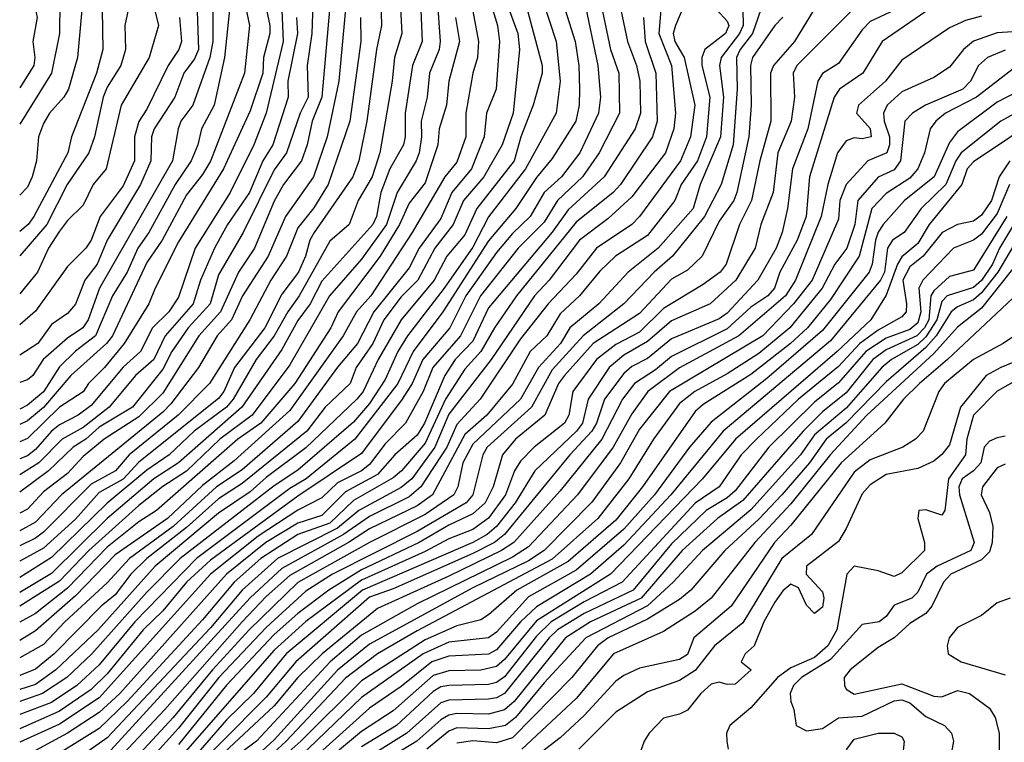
# Model space of a CAD drawing. Header units: metres. Extents: x -51132 to -49532, y -231222 to -229437.
# Tile 306 of 656: x -51132 to -51070, y -229965 to -229919. Entities that reach past the tile are written whole.
import ezdxf

# ---------------------------------------------------------------- set-up
doc = ezdxf.new("R2010")
doc.units = ezdxf.units.M
for name, color, linetype in [('CONTOUR_HALF', 8, 'Continuous'), ('CONTOUR_INDEX', 1, 'Continuous'), ('CONTOUR_INTER', 3, 'Continuous')]:
    doc.layers.add(name, color=color, linetype=linetype)

msp = doc.modelspace()

# ---------------------------------------------------------------- linework, layer by layer
at = {"layer": 'CONTOUR_HALF'}
for points, elevation in [([(-51120.08, -229894.445), (-51121.236, -229897.259), (-51122.08, -229898.404), (-51122.726, -229899.759), (-51124.086, -229901.259), (-51124.68, -229902.259), (-51125.884, -229903.759), (-51126.072, -229904.759), (-51125.574, -229908.259), (-51126.071, -229910.759), (-51126.053, -229913.259), (-51124.783, -229918.259), (-51124.762, -229918.759), (-51124.973, -229919.759), (-51124.922, -229921.259), (-51125.227, -229922.259), (-51126.08, -229923.632), (-51126.328, -229924.259), (-51126.878, -229926.759), (-51127.238, -229927.759), (-51128.598, -229929.759), (-51129.869, -229932.259), (-51131.58, -229934.238)], 47.5), ([(-51131.58, -229913.462), (-51131.08, -229914.445), (-51130.867, -229915.259), (-51130.803, -229917.759), (-51130.486, -229919.259), (-51130.755, -229920.759), (-51130.63, -229921.759), (-51130.697, -229922.259), (-51131.58, -229923.671)], 49.5), ([(-51103.352, -229913.759), (-51101.532, -229919.759), (-51101.407, -229920.759), (-51101.61, -229923.759), (-51102.216, -229925.259), (-51102.36, -229926.759), (-51103.15, -229928.759), (-51104.406, -229930.259), (-51105.08, -229931.89), (-51106.459, -229933.759), (-51107.08, -229934.991), (-51109.309, -229937.759), (-51110.336, -229939.759), (-51111.58, -229941.237), (-51114.08, -229944.662), (-51117.58, -229947.695), (-51119.199, -229948.759), (-51121.93, -229951.259), (-51124.664, -229953.259), (-51126.08, -229954.804), (-51128.737, -229957.259), (-51130.08, -229958.676), (-51131.58, -229959.522)], 37.5), ([(-51108.934, -229915.759), (-51108.811, -229919.759), (-51109.131, -229921.259), (-51109.734, -229925.759), (-51110.246, -229928.259), (-51110.623, -229929.259), (-51113.055, -229932.759), (-51113.337, -229933.259), (-51113.6, -229934.259), (-51114.033, -229935.259), (-51115.08, -229936.657), (-51116.163, -229938.759), (-51118.064, -229941.259), (-51118.734, -229942.759), (-51119.08, -229943.207), (-51124.08, -229947.204), (-51125.08, -229948.282), (-51126.58, -229949.11), (-51128.08, -229950.785), (-51130.08, -229952.616), (-51131.58, -229953.435)], 40.5), ([(-51097.899, -229916.759), (-51096.644, -229920.759), (-51096.408, -229922.259), (-51096.356, -229923.759), (-51096.392, -229924.759), (-51096.603, -229925.759), (-51098.08, -229928.112), (-51099.08, -229929.301), (-51100.362, -229931.259), (-51102.08, -229933.295), (-51104.965, -229937.759), (-51106.826, -229940.259), (-51107.792, -229942.259), (-51110.507, -229945.759), (-51113.561, -229948.259), (-51114.58, -229948.87), (-51120.462, -229953.259), (-51124.346, -229957.259), (-51126.58, -229959.954), (-51127.981, -229961.259), (-51129.58, -229962.321), (-51131.58, -229963.076)], 35.5), ([(-51117.756, -229916.759), (-51117.133, -229919.759), (-51117.432, -229922.759), (-51119.58, -229928.281), (-51120.08, -229929.123), (-51121.08, -229930.391), (-51122.615, -229933.259), (-51123.58, -229934.649), (-51125.743, -229939.259), (-51126.128, -229939.759), (-51128.364, -229941.759), (-51130.08, -229943.776), (-51131.08, -229944.613), (-51131.58, -229944.838)], 44.5), ([(-51089.267, -229917.259), (-51090.33, -229919.759), (-51090.464, -229920.259), (-51090.36, -229920.759), (-51089.79, -229921.759), (-51089.108, -229924.759), (-51089.38, -229926.759), (-51090.008, -229928.259), (-51092.599, -229931.759), (-51093.073, -229932.259), (-51095.293, -229933.759), (-51096.58, -229935.389), (-51098.343, -229937.259), (-51100.08, -229939.46), (-51102.61, -229943.259), (-51104.08, -229944.84), (-51104.72, -229946.259), (-51106.345, -229948.759), (-51107.08, -229949.386), (-51109.58, -229950.627), (-51111.204, -229951.759), (-51115.08, -229953.9), (-51117.08, -229955.735), (-51126.08, -229965.577)], 32.5), ([(-51113.125, -229917.759), (-51113.212, -229920.259), (-51113.501, -229922.259), (-51113.43, -229924.259), (-51113.947, -229925.259), (-51114.802, -229927.759), (-51115.58, -229928.819), (-51117.519, -229932.759), (-51119.08, -229935.431), (-51119.597, -229937.259), (-51120.978, -229938.759), (-51122.02, -229940.259), (-51122.58, -229941.354), (-51124.492, -229943.759), (-51126.58, -229945.017), (-51127.415, -229945.759), (-51128.224, -229946.259), (-51129.762, -229947.759), (-51131.58, -229949.106)], 42.5), ([(-51115.123, -229917.759), (-51115.007, -229920.759), (-51116.071, -229925.259), (-51116.848, -229927.259), (-51118.341, -229930.259), (-51120.547, -229933.759), (-51121.58, -229936.831), (-51122.198, -229937.759), (-51123.235, -229938.759), (-51123.985, -229940.259), (-51125.08, -229941.245), (-51127.08, -229943.637), (-51127.906, -229944.259), (-51129.08, -229944.856), (-51129.582, -229945.259), (-51130.58, -229946.419), (-51131.08, -229946.821), (-51131.58, -229946.993)], 43.5), ([(-51119.422, -229917.759), (-51119.441, -229920.759), (-51119.624, -229921.759), (-51120.693, -229924.759), (-51121.435, -229925.759), (-51121.615, -229926.259), (-51121.968, -229928.259), (-51126.569, -229936.259), (-51127.276, -229938.259), (-51127.614, -229938.759), (-51128.58, -229939.404), (-51130.112, -229940.759), (-51130.753, -229941.759), (-51131.08, -229942.036), (-51131.58, -229942.196)], 45.5), ([(-51099.778, -229918.259), (-51098.706, -229922.259), (-51098.723, -229922.759), (-51099.276, -229924.759), (-51100.058, -229926.759), (-51100.479, -229928.259), (-51102.831, -229931.259), (-51103.58, -229932.925), (-51104.713, -229934.259), (-51105.502, -229935.759), (-51107.587, -229938.259), (-51109.034, -229940.759), (-51109.976, -229942.759), (-51110.369, -229943.259), (-51113.58, -229946.304), (-51116.08, -229948.171), (-51117.08, -229949.07), (-51119.08, -229950.418), (-51123.062, -229953.759), (-51126.64, -229957.759), (-51129.304, -229960.259), (-51130.58, -229961.182), (-51131.58, -229961.514)], 36.5), ([(-51106.371, -229918.259), (-51106.266, -229920.759), (-51106.861, -229922.259), (-51107.34, -229925.259), (-51107.326, -229926.759), (-51107.445, -229927.259), (-51108.297, -229928.759), (-51108.855, -229930.259), (-51109.14, -229931.759), (-51109.367, -229932.259), (-51112.58, -229935.829), (-51113.314, -229937.259), (-51114.08, -229938.308), (-51115.08, -229940.134), (-51117.615, -229943.759), (-51121.598, -229947.259), (-51123.143, -229948.259), (-51126.08, -229950.754), (-51129.58, -229954.214), (-51131.58, -229955.407)], 39.5), ([(-51111.053, -229918.259), (-51111.5, -229923.259), (-51112.242, -229926.759), (-51113.088, -229929.259), (-51114.855, -229931.759), (-51115.957, -229934.259), (-51117.562, -229936.759), (-51118.256, -229938.259), (-51119.158, -229939.259), (-51120.342, -229941.259), (-51122.08, -229943.548), (-51122.58, -229944.076), (-51128.944, -229949.259), (-51130.58, -229950.99), (-51131.58, -229951.521)], 41.5), ([(-51094.933, -229918.759), (-51094.42, -229921.259), (-51093.887, -229922.759), (-51093.842, -229925.259), (-51095.124, -229927.759), (-51096.177, -229929.259), (-51097.739, -229930.759), (-51098.58, -229932.129), (-51100.217, -229933.759), (-51102.594, -229936.759), (-51103.852, -229939.259), (-51105.6, -229941.259), (-51106.192, -229942.759), (-51107.303, -229944.759), (-51108.58, -229946.048), (-51109.58, -229947.348), (-51110.079, -229947.759), (-51111.58, -229948.5), (-51112.58, -229949.444), (-51114.08, -229950.226), (-51116.58, -229951.869), (-51119.58, -229954.259), (-51126.58, -229962.037), (-51129.08, -229963.678), (-51131.58, -229964.81)], 34.5), ([(-51127.673, -229918.759), (-51127.942, -229921.759), (-51128.509, -229923.759), (-51128.8, -229924.259), (-51129.709, -229925.259), (-51130.08, -229925.919), (-51130.387, -229926.759), (-51130.527, -229928.259), (-51130.79, -229929.259), (-51131.08, -229929.926), (-51131.58, -229930.427)], 48.5), ([(-51086.094, -229918.759), (-51086.074, -229919.759), (-51086.291, -229920.259), (-51087.447, -229921.759), (-51087.551, -229922.259), (-51087.308, -229924.259), (-51087.493, -229926.759), (-51088.765, -229929.759), (-51089.219, -229931.259), (-51091.424, -229933.759), (-51093.293, -229935.259), (-51095.153, -229937.259), (-51096.976, -229938.759), (-51097.56, -229939.759), (-51098.942, -229941.259), (-51100.077, -229943.259), (-51103.08, -229946.078), (-51103.695, -229947.259), (-51104.027, -229948.759), (-51104.278, -229949.259), (-51106.08, -229950.507), (-51109.58, -229952.27), (-51114.08, -229954.769), (-51117.149, -229957.759), (-51119.46, -229960.259), (-51121.929, -229963.259), (-51125.58, -229967.197)], 31.5), ([(-51074.58, -229918.872), (-51077.326, -229920.759), (-51078.541, -229922.759), (-51080.008, -229923.759), (-51080.348, -229924.259), (-51081.896, -229929.259), (-51082.116, -229931.759), (-51082.679, -229933.259), (-51083.765, -229935.259), (-51084.101, -229936.259), (-51084.515, -229936.759), (-51085.58, -229937.468), (-51087.08, -229938.819), (-51090.58, -229940.571), (-51091.58, -229941.411), (-51092.908, -229942.259), (-51093.668, -229943.259), (-51094.951, -229945.759), (-51097.58, -229949.018), (-51100.504, -229952.259), (-51101.264, -229952.759), (-51104.58, -229954.378), (-51109.08, -229956.415), (-51112.548, -229959.259), (-51114.08, -229960.757), (-51115.58, -229962.538), (-51121.58, -229968.158)], 28.5), ([(-51079.198, -229918.759), (-51082.699, -229922.259), (-51082.916, -229922.759), (-51082.832, -229924.259), (-51083.04, -229925.759), (-51083.882, -229927.759), (-51084.189, -229930.259), (-51084.949, -229932.259), (-51085.323, -229933.759), (-51086.523, -229935.759), (-51088.137, -229937.259), (-51090.58, -229938.315), (-51092.08, -229939.63), (-51093.58, -229940.491), (-51094.502, -229941.259), (-51095.823, -229943.259), (-51096.177, -229944.759), (-51096.561, -229945.259), (-51099.165, -229947.759), (-51100.408, -229949.759), (-51101.58, -229951.262), (-51102.168, -229951.759), (-51103.074, -229952.259), (-51110.021, -229955.259), (-51114.819, -229959.259), (-51116.866, -229961.759), (-51118.58, -229963.42), (-51121.037, -229966.259)], 29.5), ([(-51104.158, -229919.259), (-51103.909, -229920.759), (-51104.583, -229923.259), (-51104.733, -229924.759), (-51105.195, -229926.259), (-51105.276, -229927.259), (-51106.08, -229929.646), (-51107.08, -229930.935), (-51107.691, -229932.259), (-51108.907, -229934.259), (-51111.549, -229937.759), (-51112.012, -229938.759), (-51114.281, -229942.259), (-51116.401, -229944.759), (-51117.852, -229945.759), (-51122.971, -229950.259), (-51124.08, -229950.959), (-51126.08, -229952.554), (-51128.58, -229955.135), (-51130.58, -229956.722), (-51131.58, -229957.272)], 38.5), ([(-51121.517, -229919.259), (-51121.405, -229920.759), (-51121.562, -229921.259), (-51122.235, -229922.259), (-51123.58, -229925.02), (-51124.08, -229925.788), (-51124.36, -229926.759), (-51124.349, -229928.259), (-51125.08, -229929.833), (-51126.508, -229931.759), (-51127.08, -229933.247), (-51127.43, -229933.759), (-51128.58, -229934.916), (-51130.58, -229937.714), (-51131.58, -229938.583)], 46.5), ([(-51092.336, -229919.259), (-51092.224, -229920.759), (-51091.567, -229922.759), (-51091.479, -229925.759), (-51091.776, -229926.759), (-51093.786, -229929.759), (-51094.249, -229930.259), (-51096.58, -229932.125), (-51100.332, -229936.759), (-51101.712, -229938.759), (-51102.568, -229940.259), (-51103.58, -229941.365), (-51104.784, -229943.259), (-51106.08, -229946.009), (-51107.561, -229947.759), (-51108.08, -229948.205), (-51110.58, -229949.626), (-51112.08, -229951.037), (-51114.08, -229951.758), (-51116.401, -229953.259), (-51118.081, -229954.759), (-51120.08, -229957.116), (-51124.817, -229962.259), (-51126.58, -229963.948), (-51130.298, -229966.259)], 33.5), ([(-51083.58, -229919.235), (-51084.08, -229919.757), (-51085.48, -229921.759), (-51085.611, -229922.259), (-51085.559, -229924.759), (-51085.708, -229926.759), (-51086.473, -229930.259), (-51086.665, -229930.759), (-51087.58, -229932.06), (-51088.653, -229934.259), (-51089.58, -229935.138), (-51090.58, -229935.694), (-51092.58, -229937.871), (-51095.496, -229939.759), (-51097.302, -229941.759), (-51097.678, -229942.259), (-51098.539, -229944.259), (-51100.385, -229945.759), (-51101.203, -229946.759), (-51101.806, -229948.759), (-51102.305, -229949.759), (-51103.08, -229950.465), (-51104.58, -229951.161), (-51106.445, -229952.259), (-51110.08, -229953.97), (-51112.123, -229955.259), (-51114.08, -229956.72), (-51115.58, -229958.055), (-51118.58, -229961.237), (-51121.58, -229964.969)], 30.5), ([(-51064.58, -229919.858), (-51070.08, -229920.205), (-51071.58, -229920.746), (-51072.202, -229921.259), (-51073.08, -229922.382), (-51074.08, -229923.024), (-51076.08, -229923.928), (-51077.02, -229924.759), (-51077.236, -229925.259), (-51077.2, -229925.759), (-51076.868, -229926.759), (-51076.865, -229927.259), (-51077.038, -229927.759), (-51078.219, -229928.259), (-51079.58, -229929.741), (-51079.993, -229930.759), (-51080.08, -229931.93), (-51081.726, -229935.759), (-51082.893, -229937.259), (-51084.832, -229939.259), (-51090.695, -229942.759), (-51092.58, -229945.127), (-51093.78, -229947.259), (-51095.58, -229949.726), (-51098.58, -229952.759), (-51099.58, -229953.42), (-51103.08, -229955.103), (-51109.58, -229958.65), (-51111.58, -229960.283), (-51115.58, -229964.664), (-51116.58, -229965.598)], 27.5), ([(-51069.08, -229922.469), (-51071.393, -229924.259), (-51073.341, -229925.259), (-51073.951, -229925.759), (-51074.311, -229926.259), (-51074.66, -229927.759), (-51075.072, -229928.759), (-51075.58, -229929.359), (-51077.08, -229930.31), (-51077.969, -229931.259), (-51078.774, -229934.259), (-51080.58, -229936.987), (-51082.014, -229938.759), (-51083.093, -229939.759), (-51085.58, -229941.706), (-51088.58, -229943.586), (-51089.08, -229944.015), (-51092.403, -229948.759), (-51094.08, -229950.854), (-51097.08, -229953.446), (-51100.302, -229955.259), (-51102.08, -229956.809), (-51102.58, -229957.121), (-51104.08, -229957.505), (-51106.08, -229958.374), (-51110.08, -229960.963), (-51113.891, -229964.759), (-51115.584, -229966.259)], 26.5), ([(-51067.58, -229924.503), (-51069.86, -229925.759), (-51072.357, -229927.759), (-51072.698, -229928.259), (-51073.33, -229929.759), (-51074.877, -229931.259), (-51075.947, -229932.759), (-51076.684, -229933.259), (-51076.988, -229933.759), (-51077.188, -229935.259), (-51077.434, -229935.759), (-51080.58, -229939.576), (-51087.33, -229945.259), (-51090.61, -229949.259), (-51093.58, -229952.433), (-51095.663, -229954.259), (-51099.08, -229956.313), (-51100.078, -229957.259), (-51101.58, -229959.01), (-51102.08, -229959.273), (-51104.58, -229959.406), (-51105.645, -229959.759), (-51107.58, -229961.319), (-51109.58, -229962.68), (-51113.552, -229966.259)], 25.5), ([(-51069.301, -229928.259), (-51069.968, -229929.259), (-51070.438, -229930.759), (-51071.08, -229931.673), (-51071.58, -229932.051), (-51072.58, -229932.276), (-51073.557, -229932.759), (-51074.738, -229934.259), (-51075.58, -229934.93), (-51076.018, -229935.759), (-51075.794, -229937.259), (-51075.825, -229937.759), (-51076.08, -229938.075), (-51077.58, -229938.92), (-51078.721, -229939.759), (-51080.08, -229941.2), (-51082.584, -229943.259), (-51085.237, -229945.759), (-51086.192, -229946.759), (-51087.577, -229948.759), (-51089.08, -229949.792), (-51093.68, -229954.759), (-51096.08, -229955.993), (-51098.139, -229957.259), (-51099.08, -229958.145), (-51101.08, -229960.712), (-51101.58, -229961.058), (-51102.08, -229961.182), (-51104.58, -229961.254), (-51105.08, -229961.346), (-51105.58, -229961.624), (-51107.873, -229963.759), (-51110.08, -229965.113)], 24.5), ([(-51069.479, -229931.759), (-51071.58, -229935.148), (-51073.08, -229935.528), (-51074.08, -229936.447), (-51074.26, -229936.759), (-51074.395, -229938.259), (-51074.652, -229938.759), (-51075.147, -229939.259), (-51077.08, -229940.146), (-51077.908, -229940.759), (-51079.58, -229942.841), (-51081.08, -229944.052), (-51082.304, -229945.259), (-51086.08, -229949.624), (-51087.678, -229950.759), (-51089.915, -229952.759), (-51092.49, -229955.759), (-51095.683, -229957.259), (-51097.243, -229958.259), (-51100.484, -229962.259), (-51101.08, -229962.786), (-51102.08, -229963.05), (-51104.08, -229963.021), (-51104.58, -229963.115), (-51105.08, -229963.416), (-51106.596, -229964.759), (-51110.72, -229967.259)], 23.5), ([(-51069.08, -229933.63), (-51070.042, -229935.259), (-51071.08, -229936.566), (-51071.58, -229937.01), (-51072.58, -229937.441), (-51072.984, -229937.759), (-51073.927, -229939.259), (-51074.58, -229940.003), (-51077.08, -229942.163), (-51079.58, -229944.735), (-51080.85, -229945.759), (-51081.894, -229947.259), (-51083.636, -229949.259), (-51085.08, -229950.791), (-51087.216, -229952.759), (-51089.36, -229955.259), (-51090.08, -229955.846), (-51092.08, -229957.073), (-51094.552, -229958.259), (-51095.237, -229958.759), (-51096.838, -229960.759), (-51100.58, -229964.552), (-51101.58, -229964.862), (-51103.08, -229964.735), (-51104.08, -229964.882)], 22.5), ([(-51068.08, -229935.933), (-51073.221, -229940.759), (-51074.979, -229942.259), (-51075.982, -229943.259), (-51077.152, -229944.759), (-51079.914, -229947.259), (-51083.08, -229951.176), (-51084.099, -229952.259), (-51086.815, -229956.259), (-51089.182, -229958.259), (-51089.58, -229959.311), (-51090.08, -229959.614), (-51092.58, -229960.158), (-51093.58, -229960.614), (-51094.08, -229960.985), (-51096.08, -229963.139), (-51097.58, -229964.55), (-51099.58, -229966.065)], 21.5), ([(-51065.58, -229939.505), (-51069.869, -229941.259), (-51070.785, -229941.759), (-51072.392, -229943.759), (-51073.08, -229946.124), (-51073.58, -229946.729), (-51074.08, -229947.156), (-51075.08, -229947.611), (-51077.08, -229947.99), (-51078.08, -229948.627), (-51078.58, -229949.193), (-51079.58, -229951.386), (-51080.08, -229952.193), (-51082.092, -229953.759), (-51082.099, -229954.259), (-51081.08, -229955.365), (-51080.987, -229955.759), (-51081.08, -229956.332), (-51081.58, -229956.722), (-51082.08, -229956.206), (-51082.58, -229955.102), (-51083.08, -229954.875), (-51083.58, -229955.303), (-51084.08, -229956.018), (-51084.777, -229957.259), (-51085.368, -229958.759), (-51085.944, -229959.259), (-51086.205, -229959.759), (-51085.569, -229960.259), (-51086.58, -229961.16), (-51087.08, -229961.191), (-51087.58, -229961.04), (-51088.08, -229961.175), (-51088.738, -229961.759), (-51089.58, -229962.8), (-51090.08, -229963.065), (-51091.08, -229963.298), (-51091.992, -229964.259), (-51092.304, -229964.759), (-51092.654, -229965.759)], 20.5), ([(-51069.58, -229945.565), (-51070.08, -229945.673), (-51070.58, -229945.881), (-51070.908, -229946.259), (-51071.112, -229947.259), (-51071.574, -229947.759), (-51072.284, -229948.259), (-51072.494, -229948.759), (-51072.461, -229949.259), (-51071.534, -229952.259), (-51071.741, -229952.759), (-51073.855, -229953.759), (-51074.54, -229954.259), (-51075.08, -229955.38), (-51075.451, -229955.759), (-51076.58, -229956.208), (-51077.08, -229956.904), (-51077.519, -229957.259), (-51078.58, -229957.417), (-51080.58, -229959.618), (-51082.393, -229960.759), (-51082.902, -229961.259), (-51083.106, -229961.759), (-51083.073, -229962.259), (-51082.878, -229962.759), (-51082.739, -229963.759), (-51082.08, -229964.1), (-51081.08, -229963.963), (-51080.08, -229963.28), (-51078.58, -229963.172), (-51076.58, -229962.227), (-51076.08, -229962.151), (-51075.58, -229962.342), (-51074.58, -229963.193), (-51073.414, -229963.759), (-51072.965, -229964.259), (-51072.844, -229964.759), (-51073.08, -229966.145)], 19.5), ([(-51069.276, -229955.759), (-51070.08, -229956.052), (-51071.08, -229956.859), (-51072.58, -229957.605), (-51073.11, -229958.259), (-51073.244, -229958.759), (-51073.183, -229959.259), (-51072.357, -229959.759), (-51069.58, -229960.587)], 18.5)]:
    msp.add_lwpolyline(points, dxfattribs=dict(at, elevation=elevation))
at = {"layer": 'CONTOUR_INDEX'}
for points, elevation in [([(-51096.08, -229918.139), (-51095.212, -229922.259), (-51095.049, -229924.259), (-51095.166, -229925.259), (-51096.353, -229927.759), (-51097.506, -229929.259), (-51098.596, -229930.259), (-51099.477, -229931.759), (-51100.58, -229932.83), (-51101.58, -229934.032), (-51103.522, -229936.759), (-51104.531, -229938.759), (-51106.217, -229940.759), (-51106.888, -229942.259), (-51107.519, -229943.259), (-51110.08, -229946.666), (-51114.08, -229949.356), (-51119.58, -229953.362), (-51121.083, -229954.759), (-51122.58, -229956.561), (-51123.817, -229957.759), (-51126.08, -229960.521), (-51127.08, -229961.5), (-51129.08, -229962.857), (-51131.58, -229963.98)], 35), ([(-51107.643, -229918.259), (-51107.546, -229920.259), (-51108.01, -229921.759), (-51108.15, -229923.259), (-51108.925, -229927.759), (-51109.403, -229929.259), (-51110.278, -229930.759), (-51110.856, -229932.259), (-51112.08, -229933.323), (-51113.99, -229936.759), (-51114.722, -229937.759), (-51115.564, -229939.259), (-51116.701, -229940.759), (-51118.147, -229943.259), (-51118.58, -229943.756), (-51120.609, -229945.259), (-51122.18, -229946.759), (-51123.58, -229947.723), (-51126.08, -229949.778), (-51129.58, -229953.2), (-51131.58, -229954.467)], 40), ([(-51118.381, -229918.759), (-51118.693, -229921.759), (-51119.344, -229924.759), (-51120.146, -229926.259), (-51120.378, -229927.259), (-51120.79, -229928.259), (-51121.81, -229929.759), (-51123.46, -229932.759), (-51124.147, -229933.759), (-51124.828, -229935.259), (-51125.743, -229936.759), (-51126.812, -229939.259), (-51128.08, -229940.222), (-51129.08, -229941.206), (-51130.08, -229942.785), (-51131.08, -229943.629), (-51131.58, -229943.884)], 45), ([(-51081.631, -229918.759), (-51082.845, -229920.759), (-51084.16, -229922.259), (-51084.358, -229922.759), (-51084.32, -229925.759), (-51085.022, -229928.259), (-51085.544, -229930.759), (-51086.299, -229932.259), (-51087.142, -229934.759), (-51087.512, -229935.259), (-51088.58, -229936.037), (-51091.08, -229937.556), (-51092.58, -229939.028), (-51094.08, -229939.806), (-51095.285, -229940.759), (-51096.788, -229942.759), (-51097.044, -229944.259), (-51097.31, -229944.759), (-51099.209, -229946.259), (-51100.08, -229947.15), (-51100.46, -229947.759), (-51101.017, -229949.259), (-51102.08, -229950.729), (-51103.08, -229951.444), (-51104.58, -229952.023), (-51106.08, -229952.823), (-51110.08, -229954.624), (-51113.58, -229957.218), (-51115.58, -229959.022), (-51122.345, -229966.759)], 30), ([(-51067.08, -229925.306), (-51071.58, -229928.334), (-51071.981, -229928.759), (-51072.318, -229929.759), (-51074.375, -229932.259), (-51075.08, -229933.467), (-51076.08, -229934.301), (-51076.357, -229934.759), (-51077.08, -229936.716), (-51078.045, -229938.259), (-51080.157, -229940.259), (-51086.555, -229945.759), (-51088.618, -229948.259), (-51094.412, -229954.259), (-51099.08, -229957.192), (-51101.08, -229959.612), (-51101.58, -229960.053), (-51102.58, -229960.284), (-51104.58, -229960.331), (-51105.58, -229960.617), (-51108.08, -229962.839), (-51110.08, -229964.136), (-51113.22, -229966.759)], 25), ([(-51069.08, -229942.174), (-51070.08, -229942.743), (-51071.574, -229944.259), (-51072.003, -229945.759), (-51072.086, -229946.759), (-51073.148, -229948.259), (-51073.39, -229950.259), (-51073.58, -229950.542), (-51074.58, -229950.215), (-51075.011, -229950.259), (-51075.088, -229950.759), (-51074.657, -229952.259), (-51074.653, -229952.759), (-51076.08, -229954.168), (-51076.58, -229954.397), (-51077.58, -229954.041), (-51079.086, -229953.759), (-51079.542, -229954.259), (-51080.18, -229957.759), (-51080.739, -229958.759), (-51081.58, -229959.5), (-51083.08, -229960.142), (-51083.915, -229960.759), (-51085.58, -229962.655), (-51086.915, -229963.759), (-51087.108, -229964.259), (-51087.101, -229964.759), (-51087.011, -229965.259)], 20), ([(-51077.581, -229964.259), (-51076.58, -229964.243), (-51076.08, -229964.478), (-51075.932, -229964.759), (-51076.055, -229965.759), (-51075.829, -229966.759), (-51075.876, -229967.259), (-51076.58, -229967.753), (-51077.08, -229967.918), (-51078.58, -229968.034), (-51079.58, -229967.881), (-51079.728, -229967.759), (-51079.798, -229967.259), (-51079.696, -229965.759), (-51079.549, -229965.259), (-51079.08, -229964.637), (-51077.581, -229964.259)], 20)]:
    msp.add_lwpolyline(points, dxfattribs=dict(at, elevation=elevation))
at = {"layer": 'CONTOUR_INTER'}
for points, elevation in [([(-51121.08, -229889.632), (-51124.58, -229896.909), (-51125.773, -229898.759), (-51126.58, -229899.642), (-51128.136, -229901.759), (-51128.58, -229902.787), (-51129.772, -229904.759), (-51130.403, -229908.759), (-51130.238, -229911.259), (-51130.04, -229912.259), (-51129.552, -229913.259), (-51129.377, -229914.259), (-51129.335, -229916.759), (-51129.063, -229918.259), (-51129.083, -229920.259), (-51129.576, -229922.759), (-51131.58, -229925.958)], 49), ([(-51118.745, -229894.759), (-51120.354, -229897.759), (-51121.102, -229898.759), (-51121.818, -229900.259), (-51124.728, -229904.259), (-51124.799, -229905.259), (-51124.407, -229906.759), (-51124.332, -229909.259), (-51124.034, -229910.259), (-51124.097, -229910.759), (-51124.483, -229911.759), (-51124.452, -229912.259), (-51123.961, -229915.259), (-51122.842, -229919.759), (-51123.445, -229921.759), (-51125.207, -229924.759), (-51126.137, -229928.759), (-51126.949, -229929.759), (-51127.58, -229931.051), (-51128.58, -229932.007), (-51129.08, -229932.695), (-51129.766, -229933.759), (-51130.468, -229935.259), (-51131.58, -229936.619)], 47), ([(-51121.646, -229895.759), (-51123.076, -229898.259), (-51123.58, -229899.511), (-51125.08, -229900.943), (-51126.776, -229903.259), (-51127.02, -229903.759), (-51127.128, -229904.759), (-51127.003, -229908.259), (-51127.263, -229909.259), (-51127.368, -229911.259), (-51126.935, -229913.259), (-51126.655, -229915.759), (-51126.179, -229917.259), (-51126.382, -229918.759), (-51126.343, -229921.259), (-51126.759, -229922.759), (-51128.311, -229926.759), (-51128.542, -229927.759), (-51130.693, -229931.759), (-51131.037, -229932.259), (-51131.58, -229932.705)], 48), ([(-51117.649, -229911.259), (-51115.839, -229919.759), (-51115.835, -229920.259), (-51116.25, -229921.759), (-51116.291, -229922.759), (-51117.08, -229925.117), (-51118.76, -229928.759), (-51121.58, -229933.366), (-51123.063, -229936.259), (-51123.452, -229937.259), (-51124.998, -229939.759), (-51126.237, -229941.259), (-51127.254, -229942.259), (-51127.58, -229942.781), (-51129.08, -229943.751), (-51131.08, -229945.715), (-51131.58, -229945.937)], 44), ([(-51091.083, -229916.759), (-51091.37, -229920.259), (-51090.573, -229922.259), (-51090.326, -229925.259), (-51090.429, -229926.259), (-51090.958, -229927.759), (-51093.08, -229930.537), (-51094.58, -229931.9), (-51096.36, -229933.259), (-51098.275, -229935.759), (-51099.2, -229936.759), (-51101.93, -229940.759), (-51104.58, -229944.195), (-51105.474, -229946.259), (-51106.915, -229948.259), (-51107.58, -229948.813), (-51110.245, -229950.259), (-51111.58, -229951.358), (-51115.363, -229953.259), (-51117.583, -229955.259), (-51119.58, -229957.633), (-51126.08, -229964.542), (-51127.791, -229965.759)], 33), ([(-51105.334, -229917.759), (-51105.14, -229920.759), (-51105.193, -229921.259), (-51105.795, -229922.759), (-51105.952, -229924.259), (-51106.325, -229925.759), (-51106.301, -229926.759), (-51106.458, -229927.759), (-51106.641, -229928.259), (-51107.832, -229930.259), (-51108.511, -229932.259), (-51110.08, -229934.446), (-51112.081, -229936.759), (-51114.58, -229941.094), (-51116.961, -229944.259), (-51118.987, -229945.759), (-51121.08, -229947.766), (-51122.58, -229948.743), (-51124.08, -229949.937), (-51127.236, -229952.759), (-51129.08, -229954.702), (-51131.58, -229956.266)], 39), ([(-51098.644, -229918.259), (-51097.835, -229920.759), (-51097.573, -229923.259), (-51097.839, -229925.259), (-51099.764, -229928.759), (-51102.08, -229931.777), (-51103.08, -229933.689), (-51104.876, -229936.259), (-51107.183, -229939.259), (-51107.789, -229940.259), (-51108.58, -229942.003), (-51109.58, -229943.53), (-51110.58, -229944.686), (-51114.08, -229947.703), (-51115.58, -229948.699), (-51121.487, -229953.259), (-51123.58, -229955.391), (-51127.039, -229959.259), (-51128.614, -229960.759), (-51130.149, -229961.759), (-51131.58, -229962.261)], 36), ([(-51120.446, -229918.259), (-51120.333, -229921.259), (-51120.58, -229921.843), (-51121.258, -229922.759), (-51121.825, -229924.259), (-51123.115, -229926.259), (-51123.288, -229926.759), (-51123.327, -229928.259), (-51123.982, -229929.759), (-51126.07, -229933.259), (-51126.713, -229934.759), (-51127.487, -229935.759), (-51128.08, -229937.284), (-51128.58, -229937.86), (-51129.58, -229938.555), (-51130.43, -229939.759), (-51131.58, -229940.475)], 46), ([(-51084.796, -229918.259), (-51085.474, -229920.259), (-51086.252, -229921.259), (-51086.488, -229921.759), (-51086.447, -229923.759), (-51086.693, -229927.259), (-51087.45, -229929.759), (-51088.51, -229931.759), (-51090.511, -229934.259), (-51091.674, -229935.259), (-51093.577, -229937.259), (-51096.142, -229939.259), (-51098.08, -229941.401), (-51099.39, -229943.759), (-51102.176, -229946.259), (-51102.445, -229946.759), (-51103.066, -229949.259), (-51103.501, -229949.759), (-51106.58, -229951.57), (-51111.903, -229954.259), (-51113.58, -229955.317), (-51116.08, -229957.607), (-51119.063, -229960.759), (-51121.58, -229963.927), (-51125.08, -229967.796)], 31), ([(-51100.784, -229918.759), (-51100.244, -229920.259), (-51100.139, -229921.259), (-51100.546, -229925.259), (-51101.239, -229927.259), (-51102.376, -229929.259), (-51103.663, -229930.759), (-51104.318, -229932.259), (-51105.46, -229933.759), (-51106.527, -229935.759), (-51107.58, -229936.81), (-51108.667, -229938.259), (-51109.368, -229939.759), (-51110.417, -229941.259), (-51110.783, -229942.259), (-51112.363, -229943.759), (-51113.52, -229945.259), (-51117.58, -229948.547), (-51119.08, -229949.517), (-51121.08, -229951.314), (-51123.574, -229953.259), (-51124.58, -229954.248), (-51125.58, -229955.555), (-51126.46, -229956.259), (-51129.417, -229959.259), (-51130.58, -229960.219), (-51131.58, -229960.633)], 37), ([(-51112.093, -229918.759), (-51112.574, -229924.259), (-51113.188, -229925.759), (-51113.494, -229927.259), (-51113.857, -229928.259), (-51114.99, -229929.759), (-51115.58, -229930.803), (-51116.801, -229933.759), (-51117.813, -229935.259), (-51118.954, -229937.759), (-51120.321, -229939.259), (-51122.58, -229942.868), (-51124.08, -229944.351), (-51126.27, -229945.759), (-51127.58, -229946.85), (-51128.58, -229947.918), (-51130.08, -229949.077), (-51131.08, -229950.171), (-51131.58, -229950.412)], 42), ([(-51103.08, -229918.855), (-51102.711, -229920.759), (-51102.775, -229921.759), (-51103.082, -229922.759), (-51103.515, -229925.259), (-51103.511, -229926.759), (-51104.08, -229928.345), (-51104.828, -229929.259), (-51106.901, -229932.759), (-51109.484, -229936.759), (-51110.392, -229937.759), (-51111.23, -229939.259), (-51114.58, -229943.961), (-51118.08, -229947.131), (-51120.08, -229948.682), (-51122.292, -229950.759), (-51125.58, -229953.044), (-51128.08, -229955.62), (-51130.58, -229957.813), (-51131.58, -229958.414)], 38), ([(-51093.765, -229918.759), (-51093.345, -229920.759), (-51092.772, -229922.259), (-51092.579, -229923.259), (-51092.536, -229925.259), (-51092.862, -229926.259), (-51094.807, -229929.259), (-51097.08, -229931.342), (-51098.08, -229932.738), (-51102.08, -229937.503), (-51103.08, -229939.603), (-51104.182, -229940.759), (-51104.836, -229941.759), (-51106.111, -229944.759), (-51106.58, -229945.511), (-51107.982, -229946.759), (-51109.08, -229947.985), (-51111.08, -229949.082), (-51112.58, -229950.57), (-51114.08, -229951.052), (-51116.087, -229952.259), (-51118.565, -229954.259), (-51125.291, -229961.759), (-51126.58, -229962.959), (-51128.58, -229964.255), (-51130.58, -229965.341)], 34), ([(-51087.729, -229918.759), (-51087.08, -229919.486), (-51086.977, -229919.759), (-51087.172, -229920.259), (-51088.477, -229921.259), (-51088.662, -229921.759), (-51088.662, -229922.259), (-51088.165, -229924.259), (-51088.383, -229926.759), (-51088.933, -229928.259), (-51089.972, -229929.759), (-51090.359, -229930.759), (-51092.08, -229932.951), (-51094.096, -229934.259), (-51095.08, -229935.194), (-51096.356, -229936.759), (-51097.58, -229937.885), (-51098.417, -229939.259), (-51099.466, -229940.259), (-51100.58, -229942.306), (-51102.192, -229944.259), (-51103.58, -229945.478), (-51105.614, -229949.259), (-51106.58, -229949.959), (-51109.58, -229951.394), (-51110.888, -229952.259), (-51114.58, -229954.338), (-51116.08, -229955.666), (-51117.59, -229957.259), (-51122.441, -229962.759), (-51126.08, -229966.621)], 32), ([(-51076.501, -229918.759), (-51078.08, -229919.504), (-51078.58, -229920.026), (-51080.08, -229922.135), (-51081.08, -229922.764), (-51081.381, -229923.259), (-51082.005, -229926.259), (-51082.958, -229928.759), (-51083.273, -229931.259), (-51083.617, -229932.759), (-51083.991, -229933.759), (-51085.151, -229935.759), (-51087.08, -229937.834), (-51087.58, -229938.194), (-51090.58, -229939.458), (-51092.08, -229940.688), (-51093.08, -229941.19), (-51093.58, -229941.627), (-51094.788, -229943.259), (-51095.3, -229944.759), (-51095.599, -229945.259), (-51096.983, -229946.759), (-51101.08, -229951.759), (-51101.718, -229952.259), (-51103.08, -229952.962), (-51108.08, -229955.17), (-51109.58, -229955.706), (-51114.213, -229959.759), (-51116.08, -229961.987), (-51121.792, -229967.759)], 29), ([(-51110.134, -229919.259), (-51110.116, -229920.759), (-51110.814, -229925.759), (-51112.171, -229929.759), (-51113.08, -229931.221), (-51114.08, -229932.478), (-51114.802, -229934.259), (-51115.776, -229935.759), (-51117.098, -229938.259), (-51119.648, -229942.259), (-51121.615, -229944.259), (-51124.699, -229946.759), (-51125.544, -229947.759), (-51127.08, -229948.589), (-51130.08, -229951.604), (-51130.58, -229951.999), (-51131.58, -229952.471)], 41), ([(-51114.162, -229919.259), (-51114.103, -229920.259), (-51114.711, -229923.259), (-51114.694, -229924.259), (-51115.66, -229927.259), (-51116.293, -229928.259), (-51117.131, -229930.259), (-51118.51, -229932.259), (-51119.317, -229933.759), (-51120.208, -229935.759), (-51120.659, -229937.259), (-51122.429, -229939.259), (-51123.139, -229940.759), (-51124.296, -229941.759), (-51125.957, -229943.759), (-51127.58, -229945.025), (-51128.915, -229945.759), (-51130.368, -229947.259), (-51131.58, -229948.003)], 43), ([(-51071.08, -229919.157), (-51072.08, -229919.441), (-51073.08, -229919.906), (-51076.08, -229921.924), (-51077.105, -229923.259), (-51078.808, -229924.759), (-51078.936, -229925.259), (-51078.08, -229926.22), (-51078.018, -229926.759), (-51078.58, -229926.87), (-51079.08, -229926.811), (-51079.58, -229927.013), (-51080.132, -229927.759), (-51080.744, -229929.759), (-51081.168, -229931.759), (-51082.767, -229935.759), (-51083.398, -229936.759), (-51086.331, -229939.259), (-51090.08, -229941.288), (-51092.056, -229942.759), (-51093.08, -229944.175), (-51094.251, -229946.259), (-51096.487, -229949.259), (-51099.58, -229952.534), (-51100.58, -229953.182), (-51106.58, -229956.113), (-51110.08, -229958.091), (-51112.053, -229959.759), (-51116.694, -229964.759), (-51118.58, -229966.149)], 28), ([(-51069.58, -229921.298), (-51070.693, -229921.759), (-51071.275, -229922.259), (-51071.764, -229923.259), (-51072.242, -229923.759), (-51074.606, -229924.759), (-51075.413, -229925.259), (-51075.893, -229925.759), (-51076.177, -229928.259), (-51076.58, -229928.831), (-51077.58, -229929.291), (-51078.86, -229930.759), (-51079.046, -229932.259), (-51079.542, -229933.759), (-51080.302, -229934.759), (-51081.103, -229936.259), (-51083.14, -229938.759), (-51085.08, -229940.375), (-51087.08, -229941.655), (-51089.103, -229942.759), (-51090.08, -229943.512), (-51091.709, -229945.759), (-51093.26, -229948.259), (-51095.22, -229950.759), (-51098.08, -229953.299), (-51106.58, -229957.807), (-51109.08, -229959.261), (-51111.08, -229960.799), (-51114.82, -229964.759), (-51116.455, -229966.259)], 27), ([(-51067.58, -229923.265), (-51070.08, -229924.584), (-51072.58, -229926.443), (-51073.08, -229927.106), (-51074.055, -229929.259), (-51075.929, -229930.759), (-51077.255, -229932.259), (-51077.58, -229932.742), (-51077.738, -229933.259), (-51077.953, -229934.759), (-51078.152, -229935.259), (-51081.08, -229938.932), (-51084.58, -229941.953), (-51088.08, -229944.689), (-51089.451, -229946.259), (-51091.642, -229949.259), (-51093.58, -229951.43), (-51096.58, -229954.001), (-51099.58, -229955.667), (-51101.58, -229957.898), (-51102.08, -229958.26), (-51104.58, -229958.537), (-51106.206, -229959.259), (-51110.08, -229962.01), (-51113.971, -229965.759)], 26), ([(-51069.307, -229929.759), (-51070.08, -229931.573), (-51071.08, -229932.883), (-51071.58, -229933.245), (-51072.829, -229933.759), (-51074.775, -229935.759), (-51075.015, -229936.259), (-51074.882, -229937.759), (-51075.08, -229938.442), (-51075.58, -229938.863), (-51077.08, -229939.406), (-51078.361, -229940.259), (-51080.08, -229942.231), (-51081.58, -229943.428), (-51084.454, -229946.259), (-51086.58, -229949.017), (-51087.08, -229949.455), (-51088.404, -229950.259), (-51090.58, -229952.35), (-51092.987, -229955.259), (-51096.08, -229956.72), (-51097.751, -229957.759), (-51098.273, -229958.259), (-51101.08, -229961.764), (-51101.58, -229962.026), (-51102.08, -229962.115), (-51104.58, -229962.174), (-51105.08, -229962.346), (-51107.23, -229964.259), (-51111.253, -229966.759)], 24), ([(-51068.743, -229931.759), (-51069.938, -229933.759), (-51070.386, -229934.759), (-51071.08, -229935.783), (-51071.58, -229936.227), (-51073.23, -229936.759), (-51073.58, -229937.117), (-51073.883, -229938.259), (-51074.58, -229939.339), (-51075.08, -229939.804), (-51076.742, -229940.759), (-51077.34, -229941.259), (-51079.58, -229943.821), (-51081.58, -229945.481), (-51082.457, -229946.759), (-51085.58, -229950.209), (-51088.626, -229952.759), (-51090.475, -229954.759), (-51092.08, -229956.253), (-51095.974, -229958.259), (-51098.58, -229961.092), (-51100.384, -229963.259), (-51101.029, -229963.759), (-51102.08, -229963.983), (-51104.08, -229963.919), (-51104.58, -229964.132), (-51105.966, -229965.259)], 23), ([(-51068.08, -229933.746), (-51071.08, -229937.52), (-51072.58, -229938.721), (-51074.08, -229940.371), (-51078.281, -229944.259), (-51080.58, -229946.727), (-51083.08, -229949.824), (-51085.326, -229952.259), (-51088.08, -229955.769), (-51089.08, -229956.569), (-51091.08, -229957.859), (-51094.23, -229959.259), (-51096.58, -229962.076), (-51099.99, -229965.259)], 22), ([(-51066.764, -229937.759), (-51069.711, -229939.759), (-51071.58, -229940.753), (-51073.395, -229942.259), (-51073.766, -229942.759), (-51074.748, -229945.259), (-51075.237, -229945.759), (-51076.026, -229946.259), (-51078.08, -229947.066), (-51079.08, -229947.844), (-51081.777, -229951.759), (-51083.645, -229953.259), (-51086.08, -229957.308), (-51087.868, -229958.759), (-51089.08, -229960.317), (-51090.08, -229960.94), (-51092.08, -229961.657), (-51094.08, -229962.924), (-51096.399, -229965.259)], 21), ([(-51069.58, -229947.326), (-51070.08, -229947.565), (-51071.005, -229948.759), (-51071.101, -229949.259), (-51070.58, -229950.366), (-51070.366, -229951.259), (-51070.395, -229952.259), (-51070.58, -229952.841), (-51071.08, -229953.342), (-51073.004, -229954.259), (-51073.471, -229954.759), (-51074.209, -229956.259), (-51074.58, -229956.717), (-51075.58, -229957.359), (-51076.58, -229958.251), (-51077.58, -229958.865), (-51079.34, -229960.259), (-51079.722, -229960.759), (-51079.702, -229961.259), (-51079.58, -229961.473), (-51079.08, -229961.797), (-51076.08, -229961.142), (-51074.08, -229961.929), (-51073.58, -229961.963), (-51072.58, -229961.565), (-51071.828, -229961.759), (-51070.58, -229962.681), (-51070.218, -229963.259), (-51069.959, -229964.259), (-51069.967, -229966.259)], 19)]:
    msp.add_lwpolyline(points, dxfattribs=dict(at, elevation=elevation))

doc.saveas('drawing.dxf')
